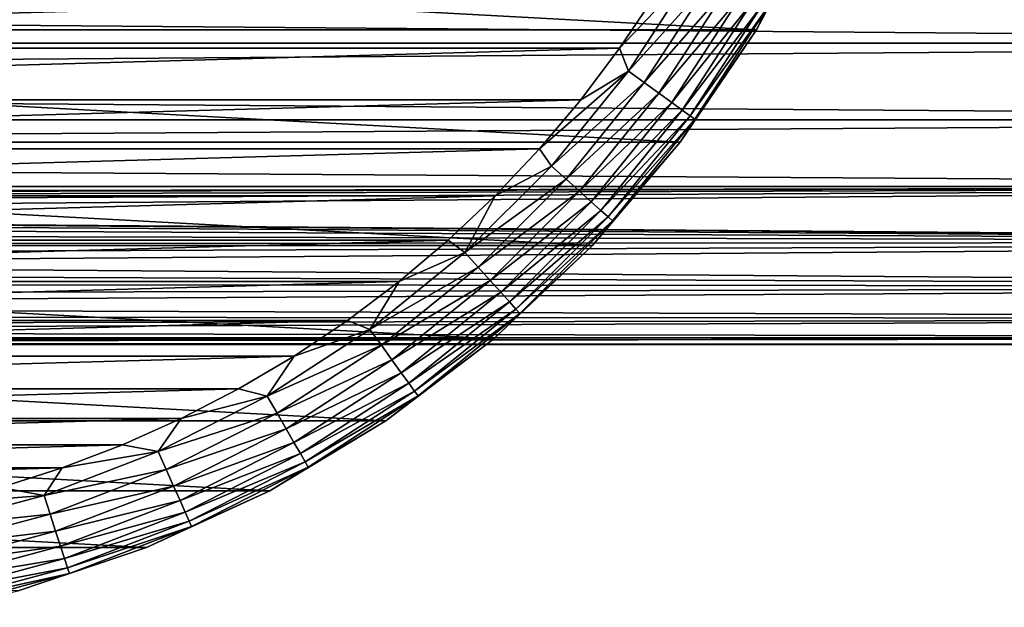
# Model space of a CAD drawing. Header units: millimetres. Extents: x -147 to 182, y -41 to 41.
# Tile 240 of 309: x 85 to 108, y -29 to -15. Entities that reach past the tile are written whole.
import ezdxf

# ---------------------------------------------------------------- set-up
doc = ezdxf.new("R2010")
doc.units = ezdxf.units.MM
doc.header["$LTSCALE"] = 51.403556
for name, color, linetype in [('2', 7, 'CONTINUOUS'), ('3', 7, 'CONTINUOUS'), ('326', 7, 'CONTINUOUS'), ('350', 7, 'CONTINUOUS'), ('352', 7, 'CONTINUOUS'), ('353', 7, 'CONTINUOUS')]:
    doc.layers.add(name, color=color, linetype=linetype)

msp = doc.modelspace()

# ---------------------------------------------------------------- linework, layer by layer
at = {"layer": '2', "color": 7, "linetype": 'CONTINUOUS'}
for points in [[(-112.7, -13.735, 18.449), (-112.7, -15.784, 16.73), (136.7, -13.735, 18.449), (-112.7, -13.735, 18.449)], [(136.7, -13.735, 18.449), (-112.7, -15.784, 16.73), (136.7, -15.784, 16.73), (136.7, -13.735, 18.449)], [(-112.7, -15.784, 16.73), (-112.7, -17.619, 14.784), (136.7, -15.784, 16.73), (-112.7, -15.784, 16.73)], [(136.7, -15.784, 16.73), (-112.7, -17.619, 14.784), (136.7, -17.619, 14.784), (136.7, -15.784, 16.73)], [(-112.7, -17.619, 14.784), (-112.7, -19.216, 12.639), (136.7, -17.619, 14.784), (-112.7, -17.619, 14.784)], [(136.7, -17.619, 14.784), (-112.7, -19.216, 12.639), (136.7, -19.216, 12.639), (136.7, -17.619, 14.784)], [(136.7, -19.216, 12.639), (-112.7, -19.216, 12.639), (0, -19.466, 12.25), (136.7, -19.216, 12.639)], [(1.369, -19.514, 12.173), (136.7, -19.216, 12.639), (0, -19.466, 12.25), (1.369, -19.514, 12.173)], [(2.744, -19.659, 11.939), (136.7, -19.216, 12.639), (1.369, -19.514, 12.173), (2.744, -19.659, 11.939)], [(4.126, -19.899, 11.534), (136.7, -19.216, 12.639), (2.744, -19.659, 11.939), (4.126, -19.899, 11.534)], [(5.493, -20.226, 10.949), (136.7, -19.216, 12.639), (4.126, -19.899, 11.534), (5.493, -20.226, 10.949)], [(136.7, -20.554, 10.322), (136.7, -19.216, 12.639), (5.493, -20.226, 10.949), (136.7, -20.554, 10.322)], [(6.818, -20.626, 10.177), (136.7, -20.554, 10.322), (5.493, -20.226, 10.949), (6.818, -20.626, 10.177)], [(8.06, -21.069, 9.225), (136.7, -20.554, 10.322), (6.818, -20.626, 10.177), (8.06, -21.069, 9.225)], [(9.175, -21.52, 8.117), (136.7, -20.554, 10.322), (8.06, -21.069, 9.225), (9.175, -21.52, 8.117)], [(136.7, -21.613, 7.866), (136.7, -20.554, 10.322), (9.175, -21.52, 8.117), (136.7, -21.613, 7.866)], [(10.129, -21.944, 6.89), (136.7, -21.613, 7.866), (9.175, -21.52, 8.117), (10.129, -21.944, 6.89)], [(10.905, -22.313, 5.58), (136.7, -21.613, 7.866), (10.129, -21.944, 6.89), (10.905, -22.313, 5.58)], [(136.7, -22.38, 5.304), (136.7, -21.613, 7.866), (10.905, -22.313, 5.58), (136.7, -22.38, 5.304)], [(11.501, -22.61, 4.219), (136.7, -22.38, 5.304), (10.905, -22.313, 5.58), (11.501, -22.61, 4.219)], [(11.92, -22.826, 2.825), (136.7, -22.38, 5.304), (11.501, -22.61, 4.219), (11.92, -22.826, 2.825)], [(136.7, -22.844, 2.67), (136.7, -22.38, 5.304), (11.92, -22.826, 2.825), (136.7, -22.844, 2.67)], [(12.168, -22.956, 1.416), (136.7, -22.844, 2.67), (11.92, -22.826, 2.825), (12.168, -22.956, 1.416)], [(12.25, -23), (136.7, -22.844, 2.67), (12.168, -22.956, 1.416), (12.25, -23)], [(136.7, -23), (136.7, -22.844, 2.67), (12.25, -23), (136.7, -23)]]:
    msp.add_3dface(points, dxfattribs=at)
at = {"layer": '3', "color": 7, "linetype": 'CONTINUOUS'}
for points in [[(-112.7, -15.784, -16.73), (-112.7, -13.735, -18.449), (136.7, -15.784, -16.73), (-112.7, -15.784, -16.73)], [(136.7, -15.784, -16.73), (-112.7, -13.735, -18.449), (136.7, -13.735, -18.449), (136.7, -15.784, -16.73)], [(-112.7, -17.619, -14.784), (-112.7, -15.784, -16.73), (136.7, -17.619, -14.784), (-112.7, -17.619, -14.784)], [(136.7, -17.619, -14.784), (-112.7, -15.784, -16.73), (136.7, -15.784, -16.73), (136.7, -17.619, -14.784)], [(-112.7, -19.216, -12.639), (-112.7, -17.619, -14.784), (136.7, -19.216, -12.639), (-112.7, -19.216, -12.639)], [(136.7, -19.216, -12.639), (-112.7, -17.619, -14.784), (136.7, -17.619, -14.784), (136.7, -19.216, -12.639)], [(0, -19.466, -12.25), (-112.7, -19.216, -12.639), (136.7, -19.216, -12.639), (0, -19.466, -12.25)], [(136.7, -20.554, -10.322), (0, -19.466, -12.25), (136.7, -19.216, -12.639), (136.7, -20.554, -10.322)], [(1.37, -19.514, -12.173), (0, -19.466, -12.25), (136.7, -20.554, -10.322), (1.37, -19.514, -12.173)], [(2.745, -19.659, -11.939), (1.37, -19.514, -12.173), (136.7, -20.554, -10.322), (2.745, -19.659, -11.939)], [(4.126, -19.899, -11.534), (2.745, -19.659, -11.939), (136.7, -20.554, -10.322), (4.126, -19.899, -11.534)], [(5.493, -20.226, -10.949), (4.126, -19.899, -11.534), (136.7, -20.554, -10.322), (5.493, -20.226, -10.949)], [(6.818, -20.626, -10.177), (5.493, -20.226, -10.949), (136.7, -20.554, -10.322), (6.818, -20.626, -10.177)], [(136.7, -21.613, -7.866), (6.818, -20.626, -10.177), (136.7, -20.554, -10.322), (136.7, -21.613, -7.866)], [(8.06, -21.069, -9.225), (6.818, -20.626, -10.177), (136.7, -21.613, -7.866), (8.06, -21.069, -9.225)], [(9.175, -21.52, -8.117), (8.06, -21.069, -9.225), (136.7, -21.613, -7.866), (9.175, -21.52, -8.117)], [(10.129, -21.944, -6.889), (9.175, -21.52, -8.117), (136.7, -21.613, -7.866), (10.129, -21.944, -6.889)], [(136.7, -22.38, -5.304), (10.129, -21.944, -6.889), (136.7, -21.613, -7.866), (136.7, -22.38, -5.304)], [(10.906, -22.313, -5.579), (10.129, -21.944, -6.889), (136.7, -22.38, -5.304), (10.906, -22.313, -5.579)], [(11.501, -22.61, -4.218), (10.906, -22.313, -5.579), (136.7, -22.38, -5.304), (11.501, -22.61, -4.218)], [(136.7, -22.844, -2.67), (11.501, -22.61, -4.218), (136.7, -22.38, -5.304), (136.7, -22.844, -2.67)], [(11.92, -22.826, -2.825), (11.501, -22.61, -4.218), (136.7, -22.844, -2.67), (11.92, -22.826, -2.825)], [(12.168, -22.956, -1.416), (11.92, -22.826, -2.825), (136.7, -22.844, -2.67), (12.168, -22.956, -1.416)], [(136.7, -23), (12.168, -22.956, -1.416), (136.7, -22.844, -2.67), (136.7, -23)], [(136.7, -23), (12.25, -23), (12.168, -22.956, -1.416), (136.7, -23)]]:
    msp.add_3dface(points, dxfattribs=at)
at = {"layer": '326', "color": 7, "linetype": 'CONTINUOUS'}
for points in [[(50.794, -15.467, -81.1), (49.273, -12.597, -81.1), (102.206, -15.467, -81.1), (50.794, -15.467, -81.1)], [(102.206, -15.467, -81.1), (49.273, -12.597, -81.1), (103.727, -12.597, -81.1), (102.206, -15.467, -81.1)], [(52.617, -18.155, -81.1), (50.794, -15.467, -81.1), (100.383, -18.155, -81.1), (52.617, -18.155, -81.1)], [(100.383, -18.155, -81.1), (50.794, -15.467, -81.1), (102.206, -15.467, -81.1), (100.383, -18.155, -81.1)], [(54.72, -20.631, -81.1), (52.617, -18.155, -81.1), (98.28, -20.631, -81.1), (54.72, -20.631, -81.1)], [(98.28, -20.631, -81.1), (52.617, -18.155, -81.1), (100.383, -18.155, -81.1), (98.28, -20.631, -81.1)], [(57.078, -22.865, -81.1), (54.72, -20.631, -81.1), (95.922, -22.865, -81.1), (57.078, -22.865, -81.1)], [(95.922, -22.865, -81.1), (54.72, -20.631, -81.1), (98.28, -20.631, -81.1), (95.922, -22.865, -81.1)], [(59.664, -24.831, -81.1), (57.078, -22.865, -81.1), (93.336, -24.831, -81.1), (59.664, -24.831, -81.1)], [(93.336, -24.831, -81.1), (57.078, -22.865, -81.1), (95.922, -22.865, -81.1), (93.336, -24.831, -81.1)], [(62.448, -26.505, -81.1), (59.664, -24.831, -81.1), (90.552, -26.505, -81.1), (62.448, -26.505, -81.1)], [(90.552, -26.505, -81.1), (59.664, -24.831, -81.1), (93.336, -24.831, -81.1), (90.552, -26.505, -81.1)], [(65.396, -27.869, -81.1), (62.448, -26.505, -81.1), (87.604, -27.869, -81.1), (65.396, -27.869, -81.1)], [(87.604, -27.869, -81.1), (62.448, -26.505, -81.1), (90.552, -26.505, -81.1), (87.604, -27.869, -81.1)], [(84.526, -28.906, -81.1), (65.396, -27.869, -81.1), (87.604, -27.869, -81.1), (84.526, -28.906, -81.1)]]:
    msp.add_3dface(points, dxfattribs=at)
at = {"layer": '350', "color": 7, "linetype": 'CONTINUOUS'}
for points in [[(54.068, -15.907, -70.1), (99.789, -14.624, -70.1), (53.211, -14.624, -70.1), (54.068, -15.907, -70.1)], [(98.932, -15.907, -70.1), (99.789, -14.624, -70.1), (54.068, -15.907, -70.1), (98.932, -15.907, -70.1)], [(54.995, -17.14, -70.1), (98.932, -15.907, -70.1), (54.068, -15.907, -70.1), (54.995, -17.14, -70.1)], [(98.005, -17.14, -70.1), (98.932, -15.907, -70.1), (54.995, -17.14, -70.1), (98.005, -17.14, -70.1)], [(55.99, -18.319, -70.1), (98.005, -17.14, -70.1), (54.995, -17.14, -70.1), (55.99, -18.319, -70.1)], [(97.01, -18.319, -70.1), (98.005, -17.14, -70.1), (55.99, -18.319, -70.1), (97.01, -18.319, -70.1)], [(57.05, -19.441, -70.1), (97.01, -18.319, -70.1), (55.99, -18.319, -70.1), (57.05, -19.441, -70.1)], [(95.95, -19.441, -70.1), (97.01, -18.319, -70.1), (57.05, -19.441, -70.1), (95.95, -19.441, -70.1)], [(58.171, -20.501, -70.1), (95.95, -19.441, -70.1), (57.05, -19.441, -70.1), (58.171, -20.501, -70.1)], [(94.829, -20.501, -70.1), (95.95, -19.441, -70.1), (58.171, -20.501, -70.1), (94.829, -20.501, -70.1)], [(59.35, -21.497, -70.1), (94.829, -20.501, -70.1), (58.171, -20.501, -70.1), (59.35, -21.497, -70.1)], [(93.65, -21.497, -70.1), (94.829, -20.501, -70.1), (59.35, -21.497, -70.1), (93.65, -21.497, -70.1)], [(60.582, -22.425, -70.1), (93.65, -21.497, -70.1), (59.35, -21.497, -70.1), (60.582, -22.425, -70.1)], [(92.418, -22.425, -70.1), (93.65, -21.497, -70.1), (60.582, -22.425, -70.1), (92.418, -22.425, -70.1)], [(61.865, -23.282, -70.1), (92.418, -22.425, -70.1), (60.582, -22.425, -70.1), (61.865, -23.282, -70.1)], [(91.135, -23.282, -70.1), (92.418, -22.425, -70.1), (61.865, -23.282, -70.1), (91.135, -23.282, -70.1)], [(63.194, -24.067, -70.1), (91.135, -23.282, -70.1), (61.865, -23.282, -70.1), (63.194, -24.067, -70.1)], [(89.806, -24.067, -70.1), (91.135, -23.282, -70.1), (63.194, -24.067, -70.1), (89.806, -24.067, -70.1)], [(64.565, -24.775, -70.1), (89.806, -24.067, -70.1), (63.194, -24.067, -70.1), (64.565, -24.775, -70.1)], [(88.435, -24.775, -70.1), (89.806, -24.067, -70.1), (64.565, -24.775, -70.1), (88.435, -24.775, -70.1)], [(65.973, -25.405, -70.1), (88.435, -24.775, -70.1), (64.565, -24.775, -70.1), (65.973, -25.405, -70.1)], [(87.027, -25.405, -70.1), (88.435, -24.775, -70.1), (65.973, -25.405, -70.1), (87.027, -25.405, -70.1)], [(67.415, -25.956, -70.1), (87.027, -25.405, -70.1), (65.973, -25.405, -70.1), (67.415, -25.956, -70.1)], [(85.585, -25.956, -70.1), (87.027, -25.405, -70.1), (67.415, -25.956, -70.1), (85.585, -25.956, -70.1)], [(68.885, -26.425, -70.1), (85.585, -25.956, -70.1), (67.415, -25.956, -70.1), (68.885, -26.425, -70.1)], [(84.115, -26.425, -70.1), (85.585, -25.956, -70.1), (68.885, -26.425, -70.1), (84.115, -26.425, -70.1)]]:
    msp.add_3dface(points, dxfattribs=at)
at = {"layer": '352', "color": 7, "linetype": 'CONTINUOUS'}
for points in [[(102.206, -15.467, -81.1), (103.727, -12.597, -81.1), (102.206, -15.467, -72.6), (102.206, -15.467, -81.1)], [(102.206, -15.467, -72.6), (103.727, -12.597, -81.1), (103.727, -12.597, -72.6), (102.206, -15.467, -72.6)], [(100.383, -18.155, -81.1), (102.206, -15.467, -81.1), (100.383, -18.155, -72.6), (100.383, -18.155, -81.1)], [(100.383, -18.155, -72.6), (102.206, -15.467, -81.1), (102.206, -15.467, -72.6), (100.383, -18.155, -72.6)], [(98.28, -20.631, -81.1), (100.383, -18.155, -81.1), (98.28, -20.631, -72.6), (98.28, -20.631, -81.1)], [(98.28, -20.631, -72.6), (100.383, -18.155, -81.1), (100.383, -18.155, -72.6), (98.28, -20.631, -72.6)], [(95.922, -22.865, -81.1), (98.28, -20.631, -81.1), (95.922, -22.865, -72.6), (95.922, -22.865, -81.1)], [(95.922, -22.865, -72.6), (98.28, -20.631, -81.1), (98.28, -20.631, -72.6), (95.922, -22.865, -72.6)], [(93.336, -24.831, -81.1), (95.922, -22.865, -81.1), (93.336, -24.831, -72.6), (93.336, -24.831, -81.1)], [(93.336, -24.831, -72.6), (95.922, -22.865, -81.1), (95.922, -22.865, -72.6), (93.336, -24.831, -72.6)], [(90.552, -26.505, -81.1), (93.336, -24.831, -81.1), (90.552, -26.505, -72.6), (90.552, -26.505, -81.1)], [(90.552, -26.505, -72.6), (93.336, -24.831, -81.1), (93.336, -24.831, -72.6), (90.552, -26.505, -72.6)], [(87.604, -27.869, -81.1), (90.552, -26.505, -81.1), (87.604, -27.869, -72.6), (87.604, -27.869, -81.1)], [(87.604, -27.869, -72.6), (90.552, -26.505, -81.1), (90.552, -26.505, -72.6), (87.604, -27.869, -72.6)], [(84.526, -28.906, -81.1), (87.604, -27.869, -81.1), (84.526, -28.907, -72.6), (84.526, -28.906, -81.1)], [(84.526, -28.907, -72.6), (87.604, -27.869, -81.1), (87.604, -27.869, -72.6), (84.526, -28.907, -72.6)]]:
    msp.add_3dface(points, dxfattribs=at)
at = {"layer": '353', "color": 7, "linetype": 'CONTINUOUS'}
for points in [[(102.206, -15.467, -72.6), (103.727, -12.597, -72.6), (102.44, -14.976, -72.115), (102.206, -15.467, -72.6)], [(99.789, -14.624, -70.1), (98.932, -15.907, -70.1), (100.738, -13.994, -70.148), (99.789, -14.624, -70.1)], [(100.738, -13.994, -70.148), (98.932, -15.907, -70.1), (99.143, -16.451, -70.148), (100.738, -13.994, -70.148)], [(100.738, -13.994, -70.148), (99.143, -16.451, -70.148), (101.145, -14.229, -70.29), (100.738, -13.994, -70.148)], [(101.145, -14.229, -70.29), (99.143, -16.451, -70.148), (99.522, -16.727, -70.29), (101.145, -14.229, -70.29)], [(101.145, -14.229, -70.29), (99.522, -16.727, -70.29), (101.519, -14.445, -70.522), (101.145, -14.229, -70.29)], [(101.519, -14.445, -70.522), (99.522, -16.727, -70.29), (99.872, -16.981, -70.522), (101.519, -14.445, -70.522)], [(101.519, -14.445, -70.522), (99.872, -16.981, -70.522), (101.848, -14.634, -70.833), (101.519, -14.445, -70.522)], [(101.848, -14.634, -70.833), (99.872, -16.981, -70.522), (100.179, -17.204, -70.833), (101.848, -14.634, -70.833)], [(101.848, -14.634, -70.833), (100.179, -17.204, -70.833), (102.117, -14.79, -71.213), (101.848, -14.634, -70.833)], [(102.117, -14.79, -71.213), (100.179, -17.204, -70.833), (100.431, -17.387, -71.213), (102.117, -14.79, -71.213)], [(102.117, -14.79, -71.213), (100.431, -17.387, -71.213), (102.317, -14.905, -71.646), (102.117, -14.79, -71.213)], [(102.317, -14.905, -71.646), (100.431, -17.387, -71.213), (100.617, -17.522, -71.646), (102.317, -14.905, -71.646)], [(102.317, -14.905, -71.646), (100.617, -17.522, -71.646), (102.44, -14.976, -72.115), (102.317, -14.905, -71.646)], [(102.44, -14.976, -72.115), (100.617, -17.522, -71.646), (100.732, -17.606, -72.115), (102.44, -14.976, -72.115)], [(102.206, -15.467, -72.6), (102.44, -14.976, -72.115), (100.732, -17.606, -72.115), (102.206, -15.467, -72.6)], [(100.383, -18.155, -72.6), (102.206, -15.467, -72.6), (100.732, -17.606, -72.115), (100.383, -18.155, -72.6)], [(98.932, -15.907, -70.1), (98.005, -17.14, -70.1), (99.143, -16.451, -70.148), (98.932, -15.907, -70.1)], [(98.005, -17.14, -70.1), (97.01, -18.319, -70.1), (99.143, -16.451, -70.148), (98.005, -17.14, -70.1)], [(99.143, -16.451, -70.148), (97.01, -18.319, -70.1), (97.299, -18.727, -70.148), (99.143, -16.451, -70.148)], [(99.143, -16.451, -70.148), (97.299, -18.727, -70.148), (99.522, -16.727, -70.29), (99.143, -16.451, -70.148)], [(99.522, -16.727, -70.29), (97.299, -18.727, -70.148), (97.648, -19.042, -70.29), (99.522, -16.727, -70.29)], [(99.522, -16.727, -70.29), (97.648, -19.042, -70.29), (99.872, -16.981, -70.522), (99.522, -16.727, -70.29)], [(99.872, -16.981, -70.522), (97.648, -19.042, -70.29), (97.969, -19.331, -70.522), (99.872, -16.981, -70.522)], [(99.872, -16.981, -70.522), (97.969, -19.331, -70.522), (100.179, -17.204, -70.833), (99.872, -16.981, -70.522)], [(100.179, -17.204, -70.833), (97.969, -19.331, -70.522), (98.251, -19.585, -70.833), (100.179, -17.204, -70.833)], [(100.179, -17.204, -70.833), (98.251, -19.585, -70.833), (100.431, -17.387, -71.213), (100.179, -17.204, -70.833)], [(100.431, -17.387, -71.213), (98.251, -19.585, -70.833), (98.482, -19.793, -71.213), (100.431, -17.387, -71.213)], [(100.431, -17.387, -71.213), (98.482, -19.793, -71.213), (100.617, -17.522, -71.646), (100.431, -17.387, -71.213)], [(100.617, -17.522, -71.646), (98.482, -19.793, -71.213), (98.654, -19.947, -71.646), (100.617, -17.522, -71.646)], [(100.617, -17.522, -71.646), (98.654, -19.947, -71.646), (100.732, -17.606, -72.115), (100.617, -17.522, -71.646)], [(100.732, -17.606, -72.115), (98.654, -19.947, -71.646), (98.759, -20.042, -72.115), (100.732, -17.606, -72.115)], [(100.383, -18.155, -72.6), (100.732, -17.606, -72.115), (98.759, -20.042, -72.115), (100.383, -18.155, -72.6)], [(97.01, -18.319, -70.1), (95.95, -19.441, -70.1), (97.299, -18.727, -70.148), (97.01, -18.319, -70.1)], [(98.28, -20.631, -72.6), (100.383, -18.155, -72.6), (98.759, -20.042, -72.115), (98.28, -20.631, -72.6)], [(97.299, -18.727, -70.148), (95.95, -19.441, -70.1), (95.227, -20.799, -70.148), (97.299, -18.727, -70.148)], [(97.299, -18.727, -70.148), (95.227, -20.799, -70.148), (97.648, -19.042, -70.29), (97.299, -18.727, -70.148)], [(97.648, -19.042, -70.29), (95.227, -20.799, -70.148), (95.542, -21.148, -70.29), (97.648, -19.042, -70.29)], [(97.648, -19.042, -70.29), (95.542, -21.148, -70.29), (97.969, -19.331, -70.522), (97.648, -19.042, -70.29)], [(97.969, -19.331, -70.522), (95.542, -21.148, -70.29), (95.831, -21.469, -70.522), (97.969, -19.331, -70.522)], [(97.969, -19.331, -70.522), (95.831, -21.469, -70.522), (98.251, -19.585, -70.833), (97.969, -19.331, -70.522)], [(95.95, -19.441, -70.1), (94.829, -20.501, -70.1), (95.227, -20.799, -70.148), (95.95, -19.441, -70.1)], [(98.251, -19.585, -70.833), (95.831, -21.469, -70.522), (96.085, -21.751, -70.833), (98.251, -19.585, -70.833)], [(98.251, -19.585, -70.833), (96.085, -21.751, -70.833), (98.482, -19.793, -71.213), (98.251, -19.585, -70.833)], [(98.482, -19.793, -71.213), (96.085, -21.751, -70.833), (96.293, -21.982, -71.213), (98.482, -19.793, -71.213)], [(98.482, -19.793, -71.213), (96.293, -21.982, -71.213), (98.654, -19.947, -71.646), (98.482, -19.793, -71.213)], [(98.654, -19.947, -71.646), (96.293, -21.982, -71.213), (96.447, -22.154, -71.646), (98.654, -19.947, -71.646)], [(98.654, -19.947, -71.646), (96.447, -22.154, -71.646), (98.759, -20.042, -72.115), (98.654, -19.947, -71.646)], [(98.759, -20.042, -72.115), (96.447, -22.154, -71.646), (96.542, -22.259, -72.115), (98.759, -20.042, -72.115)], [(98.28, -20.631, -72.6), (98.759, -20.042, -72.115), (96.542, -22.259, -72.115), (98.28, -20.631, -72.6)], [(94.829, -20.501, -70.1), (93.65, -21.497, -70.1), (95.227, -20.799, -70.148), (94.829, -20.501, -70.1)], [(95.922, -22.865, -72.6), (98.28, -20.631, -72.6), (96.542, -22.259, -72.115), (95.922, -22.865, -72.6)], [(95.227, -20.799, -70.148), (93.65, -21.497, -70.1), (92.951, -22.643, -70.148), (95.227, -20.799, -70.148)], [(95.227, -20.799, -70.148), (92.951, -22.643, -70.148), (95.542, -21.148, -70.29), (95.227, -20.799, -70.148)], [(95.542, -21.148, -70.29), (92.951, -22.643, -70.148), (93.227, -23.022, -70.29), (95.542, -21.148, -70.29)], [(95.542, -21.148, -70.29), (93.227, -23.022, -70.29), (95.831, -21.469, -70.522), (95.542, -21.148, -70.29)], [(93.65, -21.497, -70.1), (92.418, -22.425, -70.1), (92.951, -22.643, -70.148), (93.65, -21.497, -70.1)], [(95.831, -21.469, -70.522), (93.227, -23.022, -70.29), (93.481, -23.372, -70.522), (95.831, -21.469, -70.522)], [(95.831, -21.469, -70.522), (93.481, -23.372, -70.522), (96.085, -21.751, -70.833), (95.831, -21.469, -70.522)], [(96.085, -21.751, -70.833), (93.481, -23.372, -70.522), (93.704, -23.679, -70.833), (96.085, -21.751, -70.833)], [(96.085, -21.751, -70.833), (93.704, -23.679, -70.833), (96.293, -21.982, -71.213), (96.085, -21.751, -70.833)], [(96.293, -21.982, -71.213), (93.704, -23.679, -70.833), (93.887, -23.931, -71.213), (96.293, -21.982, -71.213)], [(96.293, -21.982, -71.213), (93.887, -23.931, -71.213), (96.447, -22.154, -71.646), (96.293, -21.982, -71.213)], [(96.447, -22.154, -71.646), (93.887, -23.931, -71.213), (94.022, -24.117, -71.646), (96.447, -22.154, -71.646)], [(96.447, -22.154, -71.646), (94.022, -24.117, -71.646), (96.542, -22.259, -72.115), (96.447, -22.154, -71.646)], [(96.542, -22.259, -72.115), (94.022, -24.117, -71.646), (94.106, -24.232, -72.115), (96.542, -22.259, -72.115)], [(95.922, -22.865, -72.6), (96.542, -22.259, -72.115), (94.106, -24.232, -72.115), (95.922, -22.865, -72.6)], [(92.418, -22.425, -70.1), (91.135, -23.282, -70.1), (92.951, -22.643, -70.148), (92.418, -22.425, -70.1)], [(92.951, -22.643, -70.148), (91.135, -23.282, -70.1), (90.494, -24.238, -70.148), (92.951, -22.643, -70.148)], [(92.951, -22.643, -70.148), (90.494, -24.238, -70.148), (93.227, -23.022, -70.29), (92.951, -22.643, -70.148)], [(93.336, -24.831, -72.6), (95.922, -22.865, -72.6), (94.106, -24.232, -72.115), (93.336, -24.831, -72.6)], [(93.227, -23.022, -70.29), (90.494, -24.238, -70.148), (90.729, -24.645, -70.29), (93.227, -23.022, -70.29)], [(93.227, -23.022, -70.29), (90.729, -24.645, -70.29), (93.481, -23.372, -70.522), (93.227, -23.022, -70.29)], [(91.135, -23.282, -70.1), (89.806, -24.067, -70.1), (90.494, -24.238, -70.148), (91.135, -23.282, -70.1)], [(93.481, -23.372, -70.522), (90.729, -24.645, -70.29), (90.945, -25.019, -70.522), (93.481, -23.372, -70.522)], [(93.481, -23.372, -70.522), (90.945, -25.019, -70.522), (93.704, -23.679, -70.833), (93.481, -23.372, -70.522)], [(93.704, -23.679, -70.833), (90.945, -25.019, -70.522), (91.134, -25.348, -70.833), (93.704, -23.679, -70.833)], [(93.704, -23.679, -70.833), (91.134, -25.348, -70.833), (93.887, -23.931, -71.213), (93.704, -23.679, -70.833)], [(93.887, -23.931, -71.213), (91.134, -25.348, -70.833), (91.29, -25.617, -71.213), (93.887, -23.931, -71.213)], [(93.887, -23.931, -71.213), (91.29, -25.617, -71.213), (94.022, -24.117, -71.646), (93.887, -23.931, -71.213)], [(90.494, -24.238, -70.148), (88.435, -24.775, -70.1), (87.884, -25.568, -70.148), (90.494, -24.238, -70.148)], [(90.494, -24.238, -70.148), (87.884, -25.568, -70.148), (90.729, -24.645, -70.29), (90.494, -24.238, -70.148)], [(89.806, -24.067, -70.1), (88.435, -24.775, -70.1), (90.494, -24.238, -70.148), (89.806, -24.067, -70.1)], [(94.022, -24.117, -71.646), (91.29, -25.617, -71.213), (91.405, -25.817, -71.646), (94.022, -24.117, -71.646)], [(94.022, -24.117, -71.646), (91.405, -25.817, -71.646), (94.106, -24.232, -72.115), (94.022, -24.117, -71.646)], [(94.106, -24.232, -72.115), (91.405, -25.817, -71.646), (91.476, -25.94, -72.115), (94.106, -24.232, -72.115)], [(93.336, -24.831, -72.6), (94.106, -24.232, -72.115), (91.476, -25.94, -72.115), (93.336, -24.831, -72.6)], [(90.729, -24.645, -70.29), (87.884, -25.568, -70.148), (88.075, -25.997, -70.29), (90.729, -24.645, -70.29)], [(90.729, -24.645, -70.29), (88.075, -25.997, -70.29), (90.945, -25.019, -70.522), (90.729, -24.645, -70.29)], [(88.435, -24.775, -70.1), (87.027, -25.405, -70.1), (87.884, -25.568, -70.148), (88.435, -24.775, -70.1)], [(90.552, -26.505, -72.6), (93.336, -24.831, -72.6), (91.476, -25.94, -72.115), (90.552, -26.505, -72.6)], [(90.945, -25.019, -70.522), (88.075, -25.997, -70.29), (88.251, -26.392, -70.522), (90.945, -25.019, -70.522)], [(90.945, -25.019, -70.522), (88.251, -26.392, -70.522), (91.134, -25.348, -70.833), (90.945, -25.019, -70.522)], [(87.027, -25.405, -70.1), (85.585, -25.956, -70.1), (87.884, -25.568, -70.148), (87.027, -25.405, -70.1)], [(91.134, -25.348, -70.833), (88.251, -26.392, -70.522), (88.405, -26.738, -70.833), (91.134, -25.348, -70.833)], [(91.134, -25.348, -70.833), (88.405, -26.738, -70.833), (91.29, -25.617, -71.213), (91.134, -25.348, -70.833)], [(87.884, -25.568, -70.148), (85.585, -25.956, -70.1), (85.149, -26.618, -70.148), (87.884, -25.568, -70.148)], [(87.884, -25.568, -70.148), (85.149, -26.618, -70.148), (88.075, -25.997, -70.29), (87.884, -25.568, -70.148)], [(91.29, -25.617, -71.213), (88.405, -26.738, -70.833), (88.531, -27.022, -71.213), (91.29, -25.617, -71.213)], [(91.29, -25.617, -71.213), (88.531, -27.022, -71.213), (91.405, -25.817, -71.646), (91.29, -25.617, -71.213)], [(91.405, -25.817, -71.646), (88.531, -27.022, -71.213), (88.625, -27.233, -71.646), (91.405, -25.817, -71.646)], [(91.405, -25.817, -71.646), (88.625, -27.233, -71.646), (91.476, -25.94, -72.115), (91.405, -25.817, -71.646)], [(85.585, -25.956, -70.1), (84.115, -26.425, -70.1), (85.149, -26.618, -70.148), (85.585, -25.956, -70.1)], [(88.075, -25.997, -70.29), (85.149, -26.618, -70.148), (85.294, -27.064, -70.29), (88.075, -25.997, -70.29)], [(88.075, -25.997, -70.29), (85.294, -27.064, -70.29), (88.251, -26.392, -70.522), (88.075, -25.997, -70.29)], [(91.476, -25.94, -72.115), (88.625, -27.233, -71.646), (88.683, -27.363, -72.115), (91.476, -25.94, -72.115)], [(90.552, -26.505, -72.6), (91.476, -25.94, -72.115), (88.683, -27.363, -72.115), (90.552, -26.505, -72.6)], [(88.251, -26.392, -70.522), (85.294, -27.064, -70.29), (85.427, -27.476, -70.522), (88.251, -26.392, -70.522)], [(88.251, -26.392, -70.522), (85.427, -27.476, -70.522), (88.405, -26.738, -70.833), (88.251, -26.392, -70.522)], [(85.149, -26.618, -70.148), (82.621, -26.81, -70.1), (82.319, -27.376, -70.148), (85.149, -26.618, -70.148)], [(85.149, -26.618, -70.148), (82.319, -27.376, -70.148), (85.294, -27.064, -70.29), (85.149, -26.618, -70.148)], [(84.115, -26.425, -70.1), (82.621, -26.81, -70.1), (85.149, -26.618, -70.148), (84.115, -26.425, -70.1)], [(87.604, -27.869, -72.6), (90.552, -26.505, -72.6), (88.683, -27.363, -72.115), (87.604, -27.869, -72.6)], [(88.405, -26.738, -70.833), (85.427, -27.476, -70.522), (85.545, -27.836, -70.833), (88.405, -26.738, -70.833)], [(88.405, -26.738, -70.833), (85.545, -27.836, -70.833), (88.531, -27.022, -71.213), (88.405, -26.738, -70.833)], [(85.294, -27.064, -70.29), (82.319, -27.376, -70.148), (82.417, -27.835, -70.29), (85.294, -27.064, -70.29)], [(85.294, -27.064, -70.29), (82.417, -27.835, -70.29), (85.427, -27.476, -70.522), (85.294, -27.064, -70.29)], [(88.531, -27.022, -71.213), (85.545, -27.836, -70.833), (85.641, -28.132, -71.213), (88.531, -27.022, -71.213)], [(88.531, -27.022, -71.213), (85.641, -28.132, -71.213), (88.625, -27.233, -71.646), (88.531, -27.022, -71.213)], [(88.625, -27.233, -71.646), (85.641, -28.132, -71.213), (85.712, -28.352, -71.646), (88.625, -27.233, -71.646)], [(88.625, -27.233, -71.646), (85.712, -28.352, -71.646), (88.683, -27.363, -72.115), (88.625, -27.233, -71.646)], [(85.427, -27.476, -70.522), (82.417, -27.835, -70.29), (82.507, -28.258, -70.522), (85.427, -27.476, -70.522)], [(85.427, -27.476, -70.522), (82.507, -28.258, -70.522), (85.545, -27.836, -70.833), (85.427, -27.476, -70.522)], [(88.683, -27.363, -72.115), (85.712, -28.352, -71.646), (85.756, -28.487, -72.115), (88.683, -27.363, -72.115)], [(87.604, -27.869, -72.6), (88.683, -27.363, -72.115), (85.756, -28.487, -72.115), (87.604, -27.869, -72.6)], [(85.545, -27.836, -70.833), (82.507, -28.258, -70.522), (82.585, -28.629, -70.833), (85.545, -27.836, -70.833)], [(85.545, -27.836, -70.833), (82.585, -28.629, -70.833), (85.641, -28.132, -71.213), (85.545, -27.836, -70.833)], [(84.526, -28.907, -72.6), (87.604, -27.869, -72.6), (85.756, -28.487, -72.115), (84.526, -28.907, -72.6)], [(85.641, -28.132, -71.213), (82.585, -28.629, -70.833), (82.65, -28.933, -71.213), (85.641, -28.132, -71.213)], [(85.641, -28.132, -71.213), (82.65, -28.933, -71.213), (85.712, -28.352, -71.646), (85.641, -28.132, -71.213)], [(85.712, -28.352, -71.646), (82.65, -28.933, -71.213), (82.698, -29.159, -71.646), (85.712, -28.352, -71.646)], [(85.712, -28.352, -71.646), (82.698, -29.159, -71.646), (85.756, -28.487, -72.115), (85.712, -28.352, -71.646)], [(85.756, -28.487, -72.115), (82.698, -29.159, -71.646), (82.727, -29.298, -72.115), (85.756, -28.487, -72.115)], [(84.526, -28.907, -72.6), (85.756, -28.487, -72.115), (82.727, -29.298, -72.115), (84.526, -28.907, -72.6)]]:
    msp.add_3dface(points, dxfattribs=at)

doc.saveas('drawing.dxf')
